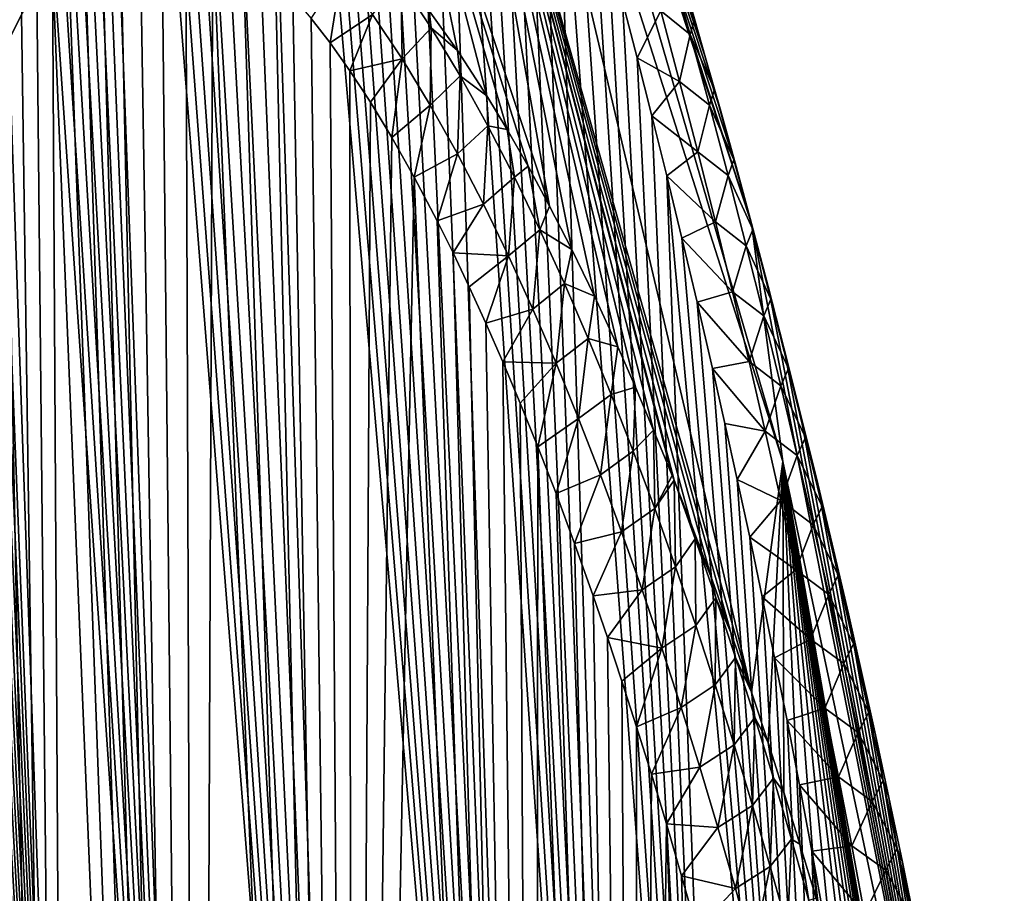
# Model space of a CAD drawing. Header units: metres. Extents: x -109 to 109, y -452 to 89.
# Tile 315 of 656: x -60.42 to -52.47, y -45.9 to -38.85. Entities that reach past the tile are written whole.
import ezdxf

# ---------------------------------------------------------------- set-up
doc = ezdxf.new("R2010")
doc.units = ezdxf.units.M
doc.layers.add('solid_K244270000C71_000', color=7, linetype='CONTINUOUS')

msp = doc.modelspace()

# ---------------------------------------------------------------- linework, layer by layer
at = {"layer": 'solid_K244270000C71_000'}
for points in [[(-58.97718, -55.41444, 51.15097), (-60.784069, -27.051796, 32.410179), (-60.918869, -27.116676, 32.857018)], [(-58.97718, -55.41444, 51.15097), (-60.652023, -27.033022, 32.029694), (-60.784069, -27.051796, 32.410179)], [(-58.97718, -55.41444, 51.15097), (-60.52327, -27.0508, 31.704947), (-60.652023, -27.033022, 32.029694)], [(-58.97718, -55.41444, 51.15097), (-60.397255, -27.097775, 31.425228), (-60.52327, -27.0508, 31.704947)], [(-58.97718, -55.41444, 51.15097), (-60.272591, -27.16971, 31.181318), (-60.397255, -27.097775, 31.425228)], [(-59.983658, -54.149315, 52.726425), (-60.918869, -27.116676, 32.857018), (-61.053993, -27.238358, 33.376858)], [(-59.983658, -54.149315, 52.726425), (-58.97718, -55.41444, 51.15097), (-60.918869, -27.116676, 32.857018)], [(-58.97718, -55.41444, 51.15097), (-60.147511, -27.264509, 30.965784), (-60.272591, -27.16971, 31.181318)], [(-59.983658, -54.149315, 52.726425), (-61.053993, -27.238358, 33.376858), (-61.120846, -27.323374, 33.665585)], [(-59.983658, -54.149315, 52.726425), (-61.120846, -27.323374, 33.665585), (-61.186813, -27.426901, 33.975063)], [(-58.97718, -55.41444, 51.15097), (-60.02037, -27.381729, 30.773655), (-60.147511, -27.264509, 30.965784)], [(-57.734528, -56.383541, 49.535446), (-59.888943, -27.522982, 30.600977), (-60.02037, -27.381729, 30.773655)], [(-58.97718, -55.41444, 51.15097), (-57.734528, -56.383541, 49.535446), (-60.02037, -27.381729, 30.773655)], [(-59.983658, -54.149315, 52.726425), (-61.186813, -27.426901, 33.975063), (-61.251663, -27.549658, 34.30579)], [(-59.983658, -54.149315, 52.726425), (-61.251663, -27.549658, 34.30579), (-61.315083, -27.693823, 34.659233)], [(-57.734528, -56.383541, 49.535446), (-59.75095, -27.691133, 30.445354), (-59.888943, -27.522982, 30.600977)], [(-59.983658, -54.149315, 52.726425), (-61.315083, -27.693823, 34.659233), (-61.376804, -27.860596, 35.036179)], [(-57.734528, -56.383541, 49.535446), (-59.603634, -27.891415, 30.305935), (-59.75095, -27.691133, 30.445354)], [(-59.983658, -54.149315, 52.726425), (-61.376804, -27.860596, 35.036179), (-61.436539, -28.051516, 35.437614)], [(-57.734528, -56.383541, 49.535446), (-59.443592, -28.130939, 30.182804), (-59.603634, -27.891415, 30.305935)], [(-59.983658, -54.149315, 52.726425), (-61.436539, -28.051516, 35.437614), (-61.493973, -28.269049, 35.8652)], [(-57.734528, -56.383541, 49.535446), (-59.26754, -28.418724, 30.078594), (-59.443592, -28.130939, 30.182804)], [(-59.983658, -54.149315, 52.726425), (-61.493973, -28.269049, 35.8652), (-61.548855, -28.514141, 36.31958)], [(-57.734528, -56.383541, 49.535446), (-59.071716, -28.766338, 29.997892), (-59.26754, -28.418724, 30.078594)], [(-59.983658, -54.149315, 52.726425), (-61.548855, -28.514141, 36.31958), (-61.600842, -28.789848, 36.80278)], [(-57.734528, -56.383541, 49.535446), (-58.853851, -29.184393, 29.947931), (-59.071716, -28.766338, 29.997892)], [(-60.744415, -52.589005, 54.250748), (-59.983658, -54.149315, 52.726425), (-61.600842, -28.789848, 36.80278)], [(-57.734528, -56.383541, 49.535446), (-58.61311, -29.681849, 29.937473), (-58.853851, -29.184393, 29.947931)], [(-56.258865, -57.045139, 47.886642), (-58.483963, -29.962811, 29.949633), (-58.61311, -29.681849, 29.937473)], [(-57.734528, -56.383541, 49.535446), (-56.258865, -57.045139, 47.886642), (-58.61311, -29.681849, 29.937473)], [(-56.258865, -57.045139, 47.886642), (-58.3489, -30.267193, 29.975294), (-58.483963, -29.962811, 29.949633)], [(-56.258865, -57.045139, 47.886642), (-58.207817, -30.595558, 30.015112), (-58.3489, -30.267193, 29.975294)], [(-56.258865, -57.045139, 47.886642), (-58.060619, -30.949934, 30.070881), (-58.207817, -30.595558, 30.015112)], [(-56.258865, -57.045139, 47.886642), (-57.907181, -31.33136, 30.143591), (-58.060619, -30.949934, 30.070881)], [(-56.258865, -57.045139, 47.886642), (-57.747387, -31.741169, 30.23447), (-57.907181, -31.33136, 30.143591)], [(-54.511475, -40.494095, 32.38129), (-57.021923, -32.874855, 25.689045), (-57.387573, -31.636116, 27.458149)], [(-54.635666, -40.034763, 32.162537), (-54.511475, -40.494095, 32.38129), (-57.387573, -31.636116, 27.458149)], [(-54.758953, -39.58823, 31.953724), (-54.635666, -40.034763, 32.162537), (-57.387573, -31.636116, 27.458149)], [(-54.880886, -39.155445, 31.755949), (-54.758953, -39.58823, 31.953724), (-57.387573, -31.636116, 27.458149)], [(-55.001369, -38.736073, 31.568876), (-54.880886, -39.155445, 31.755949), (-57.387573, -31.636116, 27.458149)], [(-56.258865, -57.045139, 47.886642), (-57.581146, -32.181618, 30.345503), (-57.747387, -31.741169, 30.23447)], [(-56.258865, -57.045139, 47.886642), (-57.40836, -32.653522, 30.477528), (-57.581146, -32.181618, 30.345503)], [(-56.258865, -57.045139, 47.886642), (-57.228931, -33.159672, 30.632921), (-57.40836, -32.653522, 30.477528)], [(-57.021923, -32.874855, 25.689045), (-54.257587, -42.415699, 29.699793), (-56.899532, -34.129261, 23.897568)], [(-54.511475, -40.494095, 32.38129), (-54.257587, -42.415699, 29.699793), (-57.021923, -32.874855, 25.689045)], [(-56.258865, -57.045139, 47.886642), (-57.042793, -33.701511, 30.813036), (-57.228931, -33.159672, 30.632921)], [(-55.43364, -57.253414, 47.051559), (-56.914932, -34.083603, 30.947756), (-57.042793, -33.701511, 30.813036)], [(-56.258865, -57.045139, 47.886642), (-55.43364, -57.253414, 47.051559), (-57.042793, -33.701511, 30.813036)], [(-55.43364, -57.253414, 47.051559), (-56.784054, -34.483067, 31.094826), (-56.914932, -34.083603, 30.947756)], [(-54.511475, -44.278263, 26.976944), (-57.021923, -35.383656, 22.10611), (-56.899532, -34.129261, 23.897568)], [(-54.257587, -42.415699, 29.699793), (-54.511475, -44.278263, 26.976944), (-56.899532, -34.129261, 23.897568)], [(-55.43364, -57.253414, 47.051559), (-56.650177, -34.901386, 31.255497), (-56.784054, -34.483067, 31.094826)], [(-55.43364, -57.253414, 47.051559), (-56.51326, -35.337994, 31.429367), (-56.650177, -34.901386, 31.255497)], [(-55.43364, -57.253414, 47.051559), (-56.373386, -35.795033, 31.618271), (-56.51326, -35.337994, 31.429367)], [(-56.14045, -40.35445, 22.693733), (-57.387562, -36.622383, 20.337025), (-57.021923, -35.383656, 22.10611)], [(-55.961708, -40.704201, 23.127558), (-56.14045, -40.35445, 22.693733), (-57.021923, -35.383656, 22.10611)], [(-55.7785, -41.081474, 23.580547), (-55.961708, -40.704201, 23.127558), (-57.021923, -35.383656, 22.10611)], [(-55.590443, -41.490437, 24.054222), (-55.7785, -41.081474, 23.580547), (-57.021923, -35.383656, 22.10611)], [(-55.446682, -41.817127, 24.422894), (-55.590443, -41.490437, 24.054222), (-57.021923, -35.383656, 22.10611)], [(-55.300476, -42.162647, 24.803797), (-55.446682, -41.817127, 24.422894), (-57.021923, -35.383656, 22.10611)], [(-55.151657, -42.529121, 25.197781), (-55.300476, -42.162647, 24.803797), (-57.021923, -35.383656, 22.10611)], [(-55.136044, -42.568386, 25.239508), (-55.151657, -42.529121, 25.197781), (-57.021923, -35.383656, 22.10611)], [(-55.000797, -42.915058, 25.604359), (-55.136044, -42.568386, 25.239508), (-57.021923, -35.383656, 22.10611)], [(-54.840012, -43.343472, 26.046003), (-55.000797, -42.915058, 25.604359), (-57.021923, -35.383656, 22.10611)], [(-54.676655, -43.798401, 26.503727), (-54.840012, -43.343472, 26.046003), (-57.021923, -35.383656, 22.10611)], [(-54.511475, -44.278263, 26.976944), (-54.676655, -43.798401, 26.503727), (-57.021923, -35.383656, 22.10611)], [(-55.43364, -57.253414, 47.051559), (-56.230522, -36.272453, 31.822193), (-56.373386, -35.795033, 31.618271)], [(-55.43364, -57.253414, 47.051559), (-56.084728, -36.771183, 32.042), (-56.230522, -36.272453, 31.822193)], [(-56.884857, -39.097118, 20.965075), (-57.111256, -38.777752, 20.463169), (-57.387562, -36.622383, 20.337025)], [(-56.647648, -39.463215, 21.502689), (-56.884857, -39.097118, 20.965075), (-57.387562, -36.622383, 20.337025)], [(-56.483337, -39.736076, 21.882153), (-56.647648, -39.463215, 21.502689), (-57.387562, -36.622383, 20.337025)], [(-56.314297, -40.032497, 22.278894), (-56.483337, -39.736076, 21.882153), (-57.387562, -36.622383, 20.337025)], [(-56.14045, -40.35445, 22.693733), (-56.314297, -40.032497, 22.278894), (-57.387562, -36.622383, 20.337025)], [(-54.550117, -57.374477, 46.210541), (-55.936134, -37.293209, 32.279411), (-56.084728, -36.771183, 32.042)], [(-55.43364, -57.253414, 47.051559), (-54.550117, -57.374477, 46.210541), (-56.084728, -36.771183, 32.042)], [(-54.550117, -57.374477, 46.210541), (-55.784664, -37.837784, 32.53384), (-55.936134, -37.293209, 32.279411)], [(-54.550117, -57.374477, 46.210541), (-55.66935, -38.26268, 32.73732), (-55.784664, -37.837784, 32.53384)], [(-58.977356, -67.019218, 34.577629), (-59.607327, -38.018837, 15.838063), (-59.44735, -37.984303, 16.104906)], [(-58.977356, -67.019218, 34.577629), (-59.44735, -37.984303, 16.104906), (-59.271214, -37.984043, 16.410885)], [(-58.977356, -67.019218, 34.577629), (-59.271214, -37.984043, 16.410885), (-59.075703, -38.026131, 16.764263)], [(-58.977356, -67.019218, 34.577629), (-59.755047, -38.082489, 15.601878), (-59.607327, -38.018837, 15.838063)], [(-58.977356, -67.019218, 34.577629), (-59.075703, -38.026131, 16.764263), (-58.858238, -38.121132, 17.173176)], [(-58.977356, -67.019218, 34.577629), (-59.893307, -38.172176, 15.390441), (-59.755047, -38.082489, 15.601878)], [(-57.734726, -65.832581, 36.040886), (-58.977356, -67.019218, 34.577629), (-58.858238, -38.121132, 17.173176)], [(-57.734726, -65.832581, 36.040886), (-58.858238, -38.121132, 17.173176), (-58.617523, -38.280346, 17.643764)], [(-58.977356, -67.019218, 34.577629), (-60.024929, -38.287415, 15.198739), (-59.893307, -38.172176, 15.390441)], [(-58.977356, -67.019218, 34.577629), (-60.152424, -38.429367, 15.022725), (-60.024929, -38.287415, 15.198739)], [(-57.734726, -65.832581, 36.040886), (-58.617523, -38.280346, 17.643764), (-58.353336, -38.515133, 18.180534)], [(-54.550117, -57.374477, 46.210541), (-55.552616, -38.702263, 32.952148), (-55.66935, -38.26268, 32.73732)], [(-60.43153, -38.320843, 14.499125), (-60.403053, -38.808556, 14.708832), (-60.529667, -39.058449, 14.568945)], [(-59.983704, -68.066841, 32.850117), (-60.277767, -38.601208, 14.860031), (-60.152424, -38.429367, 15.022725)], [(-58.977356, -67.019218, 34.577629), (-59.983704, -68.066841, 32.850117), (-60.152424, -38.429367, 15.022725)], [(-55.243568, -38.777149, 32.597378), (-55.005482, -38.967381, 32.225414), (-55.165848, -38.394691, 31.940521)], [(-54.969486, -38.847294, 31.65004), (-55.165848, -38.394691, 31.940521), (-55.005482, -38.967381, 32.225414)], [(-57.734726, -65.832581, 36.040886), (-58.353336, -38.515133, 18.180534), (-58.212238, -38.664333, 18.475317)], [(-57.821754, -38.47504, 18.999655), (-57.911556, -39.035721, 19.122513), (-58.065018, -38.837429, 18.789097)], [(-57.570499, -38.807323, 19.533064), (-57.911556, -39.035721, 19.122513), (-57.821754, -38.47504, 18.999655)], [(-57.331505, -39.163586, 20.055151), (-57.570499, -38.807323, 19.533064), (-57.340225, -38.542782, 19.957392)], [(-57.095554, -38.913792, 20.481081), (-57.340225, -38.542782, 19.957392), (-57.111256, -38.777752, 20.463169)], [(-57.331505, -39.163586, 20.055151), (-57.340225, -38.542782, 19.957392), (-57.095554, -38.913792, 20.481081)], [(-59.983704, -68.066841, 32.850117), (-60.403053, -38.808556, 14.708832), (-60.277767, -38.601208, 14.860031)], [(-57.734726, -65.832581, 36.040886), (-58.212238, -38.664333, 18.475317), (-58.065018, -38.837429, 18.789097)], [(-57.095554, -38.913792, 20.481081), (-57.111256, -38.777752, 20.463169), (-56.884857, -39.097118, 20.965075)], [(-54.550117, -57.374477, 46.210541), (-55.43438, -39.1558, 33.177704), (-55.552616, -38.702263, 32.952148)], [(-55.243568, -38.777149, 32.597378), (-55.552616, -38.702263, 32.952148), (-55.43438, -39.1558, 33.177704)], [(-55.243568, -38.777149, 32.597378), (-55.43438, -39.1558, 33.177704), (-55.092098, -39.346573, 32.884464)], [(-55.243568, -38.777149, 32.597378), (-55.092098, -39.346573, 32.884464), (-55.005482, -38.967381, 32.225414)], [(-54.969486, -38.847294, 31.65004), (-54.880886, -39.155445, 31.755949), (-55.001369, -38.736073, 31.568876)], [(-59.983704, -68.066841, 32.850117), (-60.529667, -39.058449, 14.568945), (-60.403053, -38.808556, 14.708832)], [(-57.734726, -65.832581, 36.040886), (-58.065018, -38.837429, 18.789097), (-57.911556, -39.035721, 19.122513)], [(-57.570499, -38.807323, 19.533064), (-57.751743, -39.260841, 19.476406), (-57.911556, -39.035721, 19.122513)], [(-57.331505, -39.163586, 20.055151), (-57.751743, -39.260841, 19.476406), (-57.570499, -38.807323, 19.533064)], [(-54.969486, -38.847294, 31.65004), (-55.005482, -38.967381, 32.225414), (-54.808495, -39.414387, 31.936529)], [(-54.969486, -38.847294, 31.65004), (-54.808495, -39.414387, 31.936529), (-54.880886, -39.155445, 31.755949)], [(-57.103218, -39.539398, 20.567284), (-57.331505, -39.163586, 20.055151), (-57.095554, -38.913792, 20.481081)], [(-57.103218, -39.539398, 20.567284), (-57.095554, -38.913792, 20.481081), (-56.862282, -39.301929, 20.993454)], [(-56.862282, -39.301929, 20.993454), (-57.095554, -38.913792, 20.481081), (-56.884857, -39.097118, 20.965075)], [(-55.092098, -39.346573, 32.884464), (-54.850029, -39.538197, 32.516052), (-55.005482, -38.967381, 32.225414)], [(-54.808495, -39.414387, 31.936529), (-55.005482, -38.967381, 32.225414), (-54.850029, -39.538197, 32.516052)], [(-59.983704, -68.066841, 32.850117), (-60.658764, -39.361034, 14.441734), (-60.529667, -39.058449, 14.568945)], [(-57.734726, -65.832581, 36.040886), (-57.911556, -39.035721, 19.122513), (-57.751743, -39.260841, 19.476406)], [(-56.862282, -39.301929, 20.993454), (-56.884857, -39.097118, 20.965075), (-56.647648, -39.463215, 21.502689)], [(-57.331505, -39.163586, 20.055151), (-57.585472, -39.515362, 19.852201), (-57.751743, -39.260841, 19.476406)], [(-57.331505, -39.163586, 20.055151), (-57.41264, -39.80032, 20.250368), (-57.585472, -39.515362, 19.852201)], [(-57.103218, -39.539398, 20.567284), (-57.41264, -39.80032, 20.250368), (-57.331505, -39.163586, 20.055151)], [(-54.550117, -57.374477, 46.210541), (-55.314854, -39.624786, 33.415348), (-55.43438, -39.1558, 33.177704)], [(-55.092098, -39.346573, 32.884464), (-55.43438, -39.1558, 33.177704), (-55.314854, -39.624786, 33.415348)], [(-54.808495, -39.414387, 31.936529), (-54.758953, -39.58823, 31.953724), (-54.880886, -39.155445, 31.755949)], [(-57.734726, -65.832581, 36.040886), (-57.751743, -39.260841, 19.476406), (-57.585472, -39.515362, 19.852201)], [(-56.884472, -39.931656, 21.070578), (-57.103218, -39.539398, 20.567284), (-56.862282, -39.301929, 20.993454)], [(-56.884472, -39.931656, 21.070578), (-56.862282, -39.301929, 20.993454), (-56.63905, -39.704433, 21.496038)], [(-56.63905, -39.704433, 21.496038), (-56.862282, -39.301929, 20.993454), (-56.647648, -39.463215, 21.502689)], [(-59.983704, -68.066841, 32.850117), (-60.790909, -39.728439, 14.33017), (-60.658764, -39.361034, 14.441734)], [(-55.092098, -39.346573, 32.884464), (-55.314854, -39.624786, 33.415348), (-54.945141, -39.914433, 33.177067)], [(-55.092098, -39.346573, 32.884464), (-54.945141, -39.914433, 33.177067), (-54.850029, -39.538197, 32.516052)], [(-54.808495, -39.414387, 31.936529), (-54.850029, -39.538197, 32.516052), (-54.652447, -39.979485, 32.228359)], [(-54.808495, -39.414387, 31.936529), (-54.652447, -39.979485, 32.228359), (-54.758953, -39.58823, 31.953724)], [(-56.63905, -39.704433, 21.496038), (-56.647648, -39.463215, 21.502689), (-56.483337, -39.736076, 21.882153)], [(-57.734726, -65.832581, 36.040886), (-57.585472, -39.515362, 19.852201), (-57.41264, -39.80032, 20.250368)], [(-57.103218, -39.539398, 20.567284), (-57.233173, -40.118973, 20.672718), (-57.41264, -39.80032, 20.250368)], [(-56.884472, -39.931656, 21.070578), (-57.233173, -40.118973, 20.672718), (-57.103218, -39.539398, 20.567284)], [(-54.945141, -39.914433, 33.177067), (-54.699299, -40.107243, 32.812031), (-54.850029, -39.538197, 32.516052)], [(-54.652447, -39.979485, 32.228359), (-54.850029, -39.538197, 32.516052), (-54.699299, -40.107243, 32.812031)], [(-54.550117, -57.374477, 46.210541), (-55.194214, -40.110489, 33.666233), (-55.314854, -39.624786, 33.415348)], [(-54.945141, -39.914433, 33.177067), (-55.314854, -39.624786, 33.415348), (-55.194214, -40.110489, 33.666233)], [(-54.652447, -39.979485, 32.228359), (-54.635666, -40.034763, 32.162537), (-54.758953, -39.58823, 31.953724)], [(-59.983704, -68.066841, 32.850117), (-60.925079, -40.172302, 14.240008), (-60.790909, -39.728439, 14.33017)], [(-56.67429, -40.337841, 21.56599), (-56.884472, -39.931656, 21.070578), (-56.63905, -39.704433, 21.496038)], [(-56.67429, -40.337841, 21.56599), (-56.63905, -39.704433, 21.496038), (-56.424831, -40.119301, 21.99)], [(-56.424831, -40.119301, 21.99), (-56.63905, -39.704433, 21.496038), (-56.483337, -39.736076, 21.882153)], [(-57.734726, -65.832581, 36.040886), (-57.41264, -39.80032, 20.250368), (-57.233173, -40.118973, 20.672718)], [(-56.424831, -40.119301, 21.99), (-56.483337, -39.736076, 21.882153), (-56.314297, -40.032497, 22.278894)], [(-56.884472, -39.931656, 21.070578), (-57.046997, -40.47308, 21.120152), (-57.233173, -40.118973, 20.672718)], [(-56.67429, -40.337841, 21.56599), (-57.046997, -40.47308, 21.120152), (-56.884472, -39.931656, 21.070578)], [(-54.945141, -39.914433, 33.177067), (-55.194214, -40.110489, 33.666233), (-54.802555, -40.480789, 33.474804)], [(-54.945141, -39.914433, 33.177067), (-54.802555, -40.480789, 33.474804), (-54.699299, -40.107243, 32.812031)], [(-56.218788, -40.544914, 22.476315), (-56.424831, -40.119301, 21.99), (-56.314297, -40.032497, 22.278894)], [(-56.218788, -40.544914, 22.476315), (-56.314297, -40.032497, 22.278894), (-56.14045, -40.35445, 22.693733)], [(-54.652447, -39.979485, 32.228359), (-54.699299, -40.107243, 32.812031), (-54.501163, -40.542725, 32.525146)], [(-54.652447, -39.979485, 32.228359), (-54.501163, -40.542725, 32.525146), (-54.635666, -40.034763, 32.162537)], [(-54.501163, -40.542725, 32.525146), (-54.511475, -40.494095, 32.38129), (-54.635666, -40.034763, 32.162537)], [(-56.258945, -64.509384, 37.226646), (-57.734726, -65.832581, 36.040886), (-57.233173, -40.118973, 20.672718)], [(-56.258945, -64.509384, 37.226646), (-57.233173, -40.118973, 20.672718), (-57.046997, -40.47308, 21.120152)], [(-56.471939, -40.756142, 22.054287), (-56.67429, -40.337841, 21.56599), (-56.424831, -40.119301, 21.99)], [(-56.471939, -40.756142, 22.054287), (-56.424831, -40.119301, 21.99), (-56.218788, -40.544914, 22.476315)], [(-53.608356, -57.40308, 45.364529), (-55.072281, -40.611736, 33.929279), (-55.194214, -40.110489, 33.666233)], [(-54.802555, -40.480789, 33.474804), (-55.194214, -40.110489, 33.666233), (-55.072281, -40.611736, 33.929279)], [(-54.550117, -57.374477, 46.210541), (-53.608356, -57.40308, 45.364529), (-55.194214, -40.110489, 33.666233)], [(-54.802555, -40.480789, 33.474804), (-54.553146, -40.674618, 33.112988), (-54.699299, -40.107243, 32.812031)], [(-54.501163, -40.542725, 32.525146), (-54.699299, -40.107243, 32.812031), (-54.553146, -40.674618, 33.112988)], [(-59.983704, -68.066841, 32.850117), (-61.059357, -40.703087, 14.178251), (-60.925079, -40.172302, 14.240008)], [(-56.67429, -40.337841, 21.56599), (-56.919113, -40.730057, 21.433041), (-57.046997, -40.47308, 21.120152)], [(-56.471939, -40.756142, 22.054287), (-56.919113, -40.730057, 21.433041), (-56.67429, -40.337841, 21.56599)], [(-56.218788, -40.544914, 22.476315), (-56.14045, -40.35445, 22.693733), (-55.961708, -40.704201, 23.127558)], [(-56.258945, -64.509384, 37.226646), (-57.046997, -40.47308, 21.120152), (-56.919113, -40.730057, 21.433041)], [(-54.802555, -40.480789, 33.474804), (-55.072281, -40.611736, 33.929279), (-54.664234, -41.045704, 33.777378)], [(-54.802555, -40.480789, 33.474804), (-54.664234, -41.045704, 33.777378), (-54.553146, -40.674618, 33.112988)], [(-54.511475, -40.494095, 32.38129), (-52.470245, -50.854004, 35.608356), (-54.257587, -42.415699, 29.699793)], [(-54.511475, -40.494095, 32.38129), (-54.377262, -41.001804, 32.628101), (-52.470245, -50.854004, 35.608356)], [(-54.501163, -40.542725, 32.525146), (-54.377262, -41.001804, 32.628101), (-54.511475, -40.494095, 32.38129)], [(-56.276764, -41.184967, 22.536161), (-56.471939, -40.756142, 22.054287), (-56.218788, -40.544914, 22.476315)], [(-56.276764, -41.184967, 22.536161), (-56.218788, -40.544914, 22.476315), (-56.020233, -40.979965, 22.955784)], [(-56.020233, -40.979965, 22.955784), (-56.218788, -40.544914, 22.476315), (-55.961708, -40.704201, 23.127558)], [(-54.501163, -40.542725, 32.525146), (-54.553146, -40.674618, 33.112988), (-54.354492, -41.104206, 32.826588)], [(-54.501163, -40.542725, 32.525146), (-54.354492, -41.104206, 32.826588), (-54.377262, -41.001804, 32.628101)], [(-53.608356, -57.40308, 45.364529), (-54.94928, -41.129749, 34.205635), (-55.072281, -40.611736, 33.929279)], [(-54.664234, -41.045704, 33.777378), (-55.072281, -40.611736, 33.929279), (-54.94928, -41.129749, 34.205635)], [(-54.664234, -41.045704, 33.777378), (-54.411442, -41.240406, 33.418636), (-54.553146, -40.674618, 33.112988)], [(-54.354492, -41.104206, 32.826588), (-54.553146, -40.674618, 33.112988), (-54.411442, -41.240406, 33.418636)], [(-59.983704, -68.066841, 32.850117), (-60.744408, -68.965515, 30.86268), (-61.059357, -40.703087, 14.178251)], [(-56.258945, -64.509384, 37.226646), (-56.919113, -40.730057, 21.433041), (-56.788208, -41.004589, 21.758038)], [(-56.471939, -40.756142, 22.054287), (-56.788208, -41.004589, 21.758038), (-56.919113, -40.730057, 21.433041)], [(-56.471939, -40.756142, 22.054287), (-56.654293, -41.298351, 22.096113), (-56.788208, -41.004589, 21.758038)], [(-56.276764, -41.184967, 22.536161), (-56.654293, -41.298351, 22.096113), (-56.471939, -40.756142, 22.054287)], [(-56.020233, -40.979965, 22.955784), (-55.961708, -40.704201, 23.127558), (-55.7785, -41.081474, 23.580547)], [(-56.258945, -64.509384, 37.226646), (-56.788208, -41.004589, 21.758038), (-56.654293, -41.298351, 22.096113)], [(-56.088276, -41.623169, 23.01215), (-56.276764, -41.184967, 22.536161), (-56.020233, -40.979965, 22.955784)], [(-56.088276, -41.623169, 23.01215), (-56.020233, -40.979965, 22.955784), (-55.828636, -41.423454, 23.429049)], [(-55.828636, -41.423454, 23.429049), (-56.020233, -40.979965, 22.955784), (-55.7785, -41.081474, 23.580547)], [(-54.377262, -41.001804, 32.628101), (-54.249008, -41.498619, 32.875042), (-52.470245, -50.854004, 35.608356)], [(-54.354492, -41.104206, 32.826588), (-54.249008, -41.498619, 32.875042), (-54.377262, -41.001804, 32.628101)], [(-55.828636, -41.423454, 23.429049), (-55.7785, -41.081474, 23.580547), (-55.590443, -41.490437, 24.054222)], [(-54.664234, -41.045704, 33.777378), (-54.94928, -41.129749, 34.205635), (-54.530075, -41.609234, 34.084499)], [(-54.664234, -41.045704, 33.777378), (-54.530075, -41.609234, 34.084499), (-54.411442, -41.240406, 33.418636)], [(-53.608356, -57.40308, 45.364529), (-54.825558, -41.666393, 34.497047), (-54.94928, -41.129749, 34.205635)], [(-54.530075, -41.609234, 34.084499), (-54.94928, -41.129749, 34.205635), (-54.825558, -41.666393, 34.497047)], [(-54.354492, -41.104206, 32.826588), (-54.411442, -41.240406, 33.418636), (-54.212315, -41.664028, 33.13242)], [(-54.354492, -41.104206, 32.826588), (-54.212315, -41.664028, 33.13242), (-54.249008, -41.498619, 32.875042)], [(-56.276764, -41.184967, 22.536161), (-56.51733, -41.610775, 22.446869), (-56.654293, -41.298351, 22.096113)], [(-56.088276, -41.623169, 23.01215), (-56.51733, -41.610775, 22.446869), (-56.276764, -41.184967, 22.536161)], [(-54.530075, -41.609234, 34.084499), (-54.274075, -41.80468, 33.728687), (-54.411442, -41.240406, 33.418636)], [(-54.212315, -41.664028, 33.13242), (-54.411442, -41.240406, 33.418636), (-54.274075, -41.80468, 33.728687)], [(-56.258945, -64.509384, 37.226646), (-56.654293, -41.298351, 22.096113), (-56.51733, -41.610775, 22.446869)], [(-55.906033, -42.069702, 23.482756), (-56.088276, -41.623169, 23.01215), (-55.828636, -41.423454, 23.429049)], [(-55.906033, -42.069702, 23.482756), (-55.828636, -41.423454, 23.429049), (-55.643509, -41.874466, 23.896694)], [(-55.643509, -41.874466, 23.896694), (-55.828636, -41.423454, 23.429049), (-55.590443, -41.490437, 24.054222)], [(-55.643509, -41.874466, 23.896694), (-55.590443, -41.490437, 24.054222), (-55.446682, -41.817127, 24.422894)], [(-54.249008, -41.498619, 32.875042), (-54.119762, -42.011467, 33.135174), (-52.470245, -50.854004, 35.608356)], [(-54.212315, -41.664028, 33.13242), (-54.119762, -42.011467, 33.135174), (-54.249008, -41.498619, 32.875042)], [(-56.258945, -64.509384, 37.226646), (-56.51733, -41.610775, 22.446869), (-56.377403, -41.944324, 22.811699)], [(-56.088276, -41.623169, 23.01215), (-56.377403, -41.944324, 22.811699), (-56.51733, -41.610775, 22.446869)], [(-56.088276, -41.623169, 23.01215), (-56.234474, -42.298973, 23.190552), (-56.377403, -41.944324, 22.811699)], [(-55.906033, -42.069702, 23.482756), (-56.234474, -42.298973, 23.190552), (-56.088276, -41.623169, 23.01215)], [(-54.530075, -41.609234, 34.084499), (-54.825558, -41.666393, 34.497047), (-54.399979, -42.171429, 34.395889)], [(-54.530075, -41.609234, 34.084499), (-54.399979, -42.171429, 34.395889), (-54.274075, -41.80468, 33.728687)], [(-53.608356, -57.40308, 45.364529), (-54.725964, -42.108723, 34.740604), (-54.825558, -41.666393, 34.497047)], [(-54.399979, -42.171429, 34.395889), (-54.825558, -41.666393, 34.497047), (-54.725964, -42.108723, 34.740604)], [(-54.212315, -41.664028, 33.13242), (-54.274075, -41.80468, 33.728687), (-54.074497, -42.222286, 33.442368)], [(-54.212315, -41.664028, 33.13242), (-54.074497, -42.222286, 33.442368), (-54.119762, -42.011467, 33.135174)], [(-55.729679, -42.523746, 23.948393), (-55.906033, -42.069702, 23.482756), (-55.643509, -41.874466, 23.896694)], [(-55.729679, -42.523746, 23.948393), (-55.643509, -41.874466, 23.896694), (-55.464485, -42.332317, 24.359175)], [(-55.464485, -42.332317, 24.359175), (-55.643509, -41.874466, 23.896694), (-55.446682, -41.817127, 24.422894)], [(-55.464485, -42.332317, 24.359175), (-55.446682, -41.817127, 24.422894), (-55.300476, -42.162647, 24.803797)], [(-54.399979, -42.171429, 34.395889), (-54.140934, -42.367519, 34.042877), (-54.274075, -41.80468, 33.728687)], [(-54.074497, -42.222286, 33.442368), (-54.274075, -41.80468, 33.728687), (-54.140934, -42.367519, 34.042877)], [(-56.258945, -64.509384, 37.226646), (-56.377403, -41.944324, 22.811699), (-56.234474, -42.298973, 23.190552)], [(-54.119762, -42.011467, 33.135174), (-53.990055, -42.53931, 33.40736), (-52.470245, -50.854004, 35.608356)], [(-54.074497, -42.222286, 33.442368), (-53.990055, -42.53931, 33.40736), (-54.119762, -42.011467, 33.135174)], [(-55.906033, -42.069702, 23.482756), (-56.088612, -42.67585, 23.584013), (-56.234474, -42.298973, 23.190552)], [(-55.729679, -42.523746, 23.948393), (-56.088612, -42.67585, 23.584013), (-55.906033, -42.069702, 23.482756)], [(-53.608356, -57.40308, 45.364529), (-54.625805, -42.562428, 34.993259), (-54.725964, -42.108723, 34.740604)], [(-54.399979, -42.171429, 34.395889), (-54.725964, -42.108723, 34.740604), (-54.625805, -42.562428, 34.993259)], [(-55.291245, -42.796394, 24.816902), (-55.464485, -42.332317, 24.359175), (-55.300476, -42.162647, 24.803797)], [(-55.291245, -42.796394, 24.816902), (-55.300476, -42.162647, 24.803797), (-55.151657, -42.529121, 25.197781)], [(-54.399979, -42.171429, 34.395889), (-54.625805, -42.562428, 34.993259), (-54.273872, -42.732338, 34.71133)], [(-54.399979, -42.171429, 34.395889), (-54.273872, -42.732338, 34.71133), (-54.140934, -42.367519, 34.042877)], [(-54.074497, -42.222286, 33.442368), (-54.140934, -42.367519, 34.042877), (-53.940945, -42.77906, 33.756203)], [(-54.074497, -42.222286, 33.442368), (-53.940945, -42.77906, 33.756203), (-53.990055, -42.53931, 33.40736)], [(-55.433678, -63.79586, 37.708012), (-56.258945, -64.509384, 37.226646), (-56.234474, -42.298973, 23.190552)], [(-55.433678, -63.79586, 37.708012), (-56.234474, -42.298973, 23.190552), (-56.088612, -42.67585, 23.584013)], [(-55.558926, -42.984627, 24.409416), (-55.729679, -42.523746, 23.948393), (-55.464485, -42.332317, 24.359175)], [(-55.558926, -42.984627, 24.409416), (-55.464485, -42.332317, 24.359175), (-55.291245, -42.796394, 24.816902)], [(-54.376919, -44.684898, 27.370642), (-54.511475, -44.278263, 26.976944), (-54.257587, -42.415699, 29.699793)], [(-54.248726, -45.086704, 27.752869), (-54.376919, -44.684898, 27.370642), (-54.257587, -42.415699, 29.699793)], [(-54.273872, -42.732338, 34.71133), (-54.011932, -42.928974, 34.360992), (-54.140934, -42.367519, 34.042877)], [(-54.119537, -45.506397, 28.145657), (-54.248726, -45.086704, 27.752869), (-54.257587, -42.415699, 29.699793)], [(-53.989883, -45.942551, 28.548424), (-54.119537, -45.506397, 28.145657), (-54.257587, -42.415699, 29.699793)], [(-53.859669, -46.397129, 28.962025), (-53.989883, -45.942551, 28.548424), (-54.257587, -42.415699, 29.699793)], [(-53.728821, -46.872234, 29.387384), (-53.859669, -46.397129, 28.962025), (-54.257587, -42.415699, 29.699793)], [(-53.619503, -47.284077, 29.750923), (-53.728821, -46.872234, 29.387384), (-54.257587, -42.415699, 29.699793)], [(-53.510406, -47.70887, 30.122046), (-53.619503, -47.284077, 29.750923), (-54.257587, -42.415699, 29.699793)], [(-53.40147, -48.148098, 30.50144), (-53.510406, -47.70887, 30.122046), (-54.257587, -42.415699, 29.699793)], [(-53.292656, -48.603359, 30.889854), (-53.40147, -48.148098, 30.50144), (-54.257587, -42.415699, 29.699793)], [(-53.18396, -49.076256, 31.288033), (-53.292656, -48.603359, 30.889854), (-54.257587, -42.415699, 29.699793)], [(-53.075451, -49.567513, 31.696877), (-53.18396, -49.076256, 31.288033), (-54.257587, -42.415699, 29.699793)], [(-52.973915, -50.045757, 32.090969), (-53.075451, -49.567513, 31.696877), (-54.257587, -42.415699, 29.699793)], [(-52.873463, -50.538502, 32.492901), (-52.973915, -50.045757, 32.090969), (-54.257587, -42.415699, 29.699793)], [(-52.774567, -51.044872, 32.901527), (-52.873463, -50.538502, 32.492901), (-54.257587, -42.415699, 29.699793)], [(-52.677677, -51.564007, 33.315681), (-52.774567, -51.044872, 32.901527), (-54.257587, -42.415699, 29.699793)], [(-52.582531, -52.098545, 33.737442), (-52.677677, -51.564007, 33.315681), (-54.257587, -42.415699, 29.699793)], [(-52.470245, -50.854004, 35.608356), (-52.582531, -52.098545, 33.737442), (-54.257587, -42.415699, 29.699793)], [(-53.940945, -42.77906, 33.756203), (-54.140934, -42.367519, 34.042877), (-54.011932, -42.928974, 34.360992)], [(-55.729679, -42.523746, 23.948393), (-55.939941, -43.077259, 23.993359), (-56.088612, -42.67585, 23.584013)], [(-55.558926, -42.984627, 24.409416), (-55.939941, -43.077259, 23.993359), (-55.729679, -42.523746, 23.948393)], [(-55.291245, -42.796394, 24.816902), (-55.151657, -42.529121, 25.197781), (-55.136044, -42.568386, 25.239508)], [(-55.123497, -43.266151, 25.270245), (-55.291245, -42.796394, 24.816902), (-55.136044, -42.568386, 25.239508)], [(-54.964931, -43.040688, 25.691727), (-55.136044, -42.568386, 25.239508), (-55.000797, -42.915058, 25.604359)], [(-55.123497, -43.266151, 25.270245), (-55.136044, -42.568386, 25.239508), (-54.964931, -43.040688, 25.691727)], [(-53.608356, -57.40308, 45.364529), (-54.525349, -43.028625, 35.256092), (-54.625805, -42.562428, 34.993259)], [(-54.273872, -42.732338, 34.71133), (-54.625805, -42.562428, 34.993259), (-54.525349, -43.028625, 35.256092)], [(-53.990055, -42.53931, 33.40736), (-53.859783, -43.083675, 33.69318), (-52.470245, -50.854004, 35.608356)], [(-53.940945, -42.77906, 33.756203), (-53.859783, -43.083675, 33.69318), (-53.990055, -42.53931, 33.40736)], [(-55.433678, -63.79586, 37.708012), (-56.088612, -42.67585, 23.584013), (-55.939941, -43.077259, 23.993359)], [(-54.273872, -42.732338, 34.71133), (-54.525349, -43.028625, 35.256092), (-54.15168, -43.292004, 35.030613)], [(-54.273872, -42.732338, 34.71133), (-54.15168, -43.292004, 35.030613), (-54.011932, -42.928974, 34.360992)], [(-55.393494, -43.451706, 24.866163), (-55.558926, -42.984627, 24.409416), (-55.291245, -42.796394, 24.816902)], [(-55.393494, -43.451706, 24.866163), (-55.291245, -42.796394, 24.816902), (-55.123497, -43.266151, 25.270245)], [(-53.940945, -42.77906, 33.756203), (-54.011932, -42.928974, 34.360992), (-53.811569, -43.334419, 34.073734)], [(-53.940945, -42.77906, 33.756203), (-53.811569, -43.334419, 34.073734), (-53.859783, -43.083675, 33.69318)], [(-55.558926, -42.984627, 24.409416), (-55.788387, -43.502392, 24.418091), (-55.939941, -43.077259, 23.993359)], [(-55.393494, -43.451706, 24.866163), (-55.788387, -43.502392, 24.418091), (-55.558926, -42.984627, 24.409416)], [(-54.964931, -43.040688, 25.691727), (-55.000797, -42.915058, 25.604359), (-54.840012, -43.343472, 26.046003)], [(-54.15168, -43.292004, 35.030613), (-53.887001, -43.489113, 34.682838), (-54.011932, -42.928974, 34.360992)], [(-53.811569, -43.334419, 34.073734), (-54.011932, -42.928974, 34.360992), (-53.887001, -43.489113, 34.682838)], [(-54.961018, -43.741169, 25.719494), (-55.123497, -43.266151, 25.270245), (-54.964931, -43.040688, 25.691727)], [(-54.799557, -43.517284, 26.138918), (-54.964931, -43.040688, 25.691727), (-54.840012, -43.343472, 26.046003)], [(-54.961018, -43.741169, 25.719494), (-54.964931, -43.040688, 25.691727), (-54.799557, -43.517284, 26.138918)], [(-53.608356, -57.40308, 45.364529), (-54.42487, -43.508446, 35.53019), (-54.525349, -43.028625, 35.256092)], [(-54.15168, -43.292004, 35.030613), (-54.525349, -43.028625, 35.256092), (-54.42487, -43.508446, 35.53019)], [(-55.433678, -63.79586, 37.708012), (-55.939941, -43.077259, 23.993359), (-55.788387, -43.502392, 24.418091)], [(-53.859783, -43.083675, 33.69318), (-53.728859, -43.646202, 33.994328), (-52.470245, -50.854004, 35.608356)], [(-53.811569, -43.334419, 34.073734), (-53.728859, -43.646202, 33.994328), (-53.859783, -43.083675, 33.69318)], [(-55.233177, -43.924496, 25.318901), (-55.393494, -43.451706, 24.866163), (-55.123497, -43.266151, 25.270245)], [(-55.233177, -43.924496, 25.318901), (-55.123497, -43.266151, 25.270245), (-54.961018, -43.741169, 25.719494)], [(-54.15168, -43.292004, 35.030613), (-54.42487, -43.508446, 35.53019), (-54.033344, -43.850471, 35.353535)], [(-54.15168, -43.292004, 35.030613), (-54.033344, -43.850471, 35.353535), (-53.887001, -43.489113, 34.682838)], [(-54.799557, -43.517284, 26.138918), (-54.840012, -43.343472, 26.046003), (-54.676655, -43.798401, 26.503727)], [(-53.811569, -43.334419, 34.073734), (-53.887001, -43.489113, 34.682838), (-53.686291, -43.888428, 34.394768)], [(-53.811569, -43.334419, 34.073734), (-53.686291, -43.888428, 34.394768), (-53.728859, -43.646202, 33.994328)], [(-55.393494, -43.451706, 24.866163), (-55.673004, -43.838779, 24.747797), (-55.788387, -43.502392, 24.418091)], [(-55.233177, -43.924496, 25.318901), (-55.673004, -43.838779, 24.747797), (-55.393494, -43.451706, 24.866163)], [(-55.433678, -63.79586, 37.708012), (-55.788387, -43.502392, 24.418091), (-55.673004, -43.838779, 24.747797)], [(-54.803604, -44.221039, 26.16493), (-54.961018, -43.741169, 25.719494), (-54.799557, -43.517284, 26.138918)], [(-54.803604, -44.221039, 26.16493), (-54.799557, -43.517284, 26.138918), (-54.639393, -43.998432, 26.582222)], [(-54.639393, -43.998432, 26.582222), (-54.799557, -43.517284, 26.138918), (-54.676655, -43.798401, 26.503727)], [(-53.608356, -57.40308, 45.364529), (-54.324291, -44.001595, 35.815235), (-54.42487, -43.508446, 35.53019)], [(-54.033344, -43.850471, 35.353535), (-54.42487, -43.508446, 35.53019), (-54.324291, -44.001595, 35.815235)], [(-54.033344, -43.850471, 35.353535), (-53.766056, -44.047981, 35.008209), (-53.887001, -43.489113, 34.682838)], [(-53.686291, -43.888428, 34.394768), (-53.887001, -43.489113, 34.682838), (-53.766056, -44.047981, 35.008209)], [(-53.728859, -43.646202, 33.994328), (-53.619446, -44.129082, 34.257221), (-52.470245, -50.854004, 35.608356)], [(-53.686291, -43.888428, 34.394768), (-53.619446, -44.129082, 34.257221), (-53.728859, -43.646202, 33.994328)], [(-55.077789, -44.402565, 25.767881), (-55.233177, -43.924496, 25.318901), (-54.961018, -43.741169, 25.719494)], [(-55.077789, -44.402565, 25.767881), (-54.961018, -43.741169, 25.719494), (-54.803604, -44.221039, 26.16493)], [(-55.433678, -63.79586, 37.708012), (-55.673004, -43.838779, 24.747797), (-55.556194, -44.19088, 25.087435)], [(-55.233177, -43.924496, 25.318901), (-55.556194, -44.19088, 25.087435), (-55.673004, -43.838779, 24.747797)], [(-54.639393, -43.998432, 26.582222), (-54.676655, -43.798401, 26.503727), (-54.511475, -44.278263, 26.976944)], [(-54.033344, -43.850471, 35.353535), (-54.324291, -44.001595, 35.815235), (-53.9188, -44.407772, 35.679913)], [(-54.033344, -43.850471, 35.353535), (-53.9188, -44.407772, 35.679913), (-53.766056, -44.047981, 35.008209)], [(-55.233177, -43.924496, 25.318901), (-55.437878, -44.557838, 25.436527), (-55.556194, -44.19088, 25.087435)], [(-55.077789, -44.402565, 25.767881), (-55.437878, -44.557838, 25.436527), (-55.233177, -43.924496, 25.318901)], [(-53.686291, -43.888428, 34.394768), (-53.766056, -44.047981, 35.008209), (-53.565025, -44.441147, 34.71912)], [(-53.686291, -43.888428, 34.394768), (-53.565025, -44.441147, 34.71912), (-53.619446, -44.129082, 34.257221)], [(-54.65107, -44.705406, 26.606802), (-54.803604, -44.221039, 26.16493), (-54.639393, -43.998432, 26.582222)], [(-54.65107, -44.705406, 26.606802), (-54.639393, -43.998432, 26.582222), (-54.484253, -44.483814, 27.021898)], [(-54.484253, -44.483814, 27.021898), (-54.639393, -43.998432, 26.582222), (-54.511475, -44.278263, 26.976944)], [(-53.608356, -57.40308, 45.364529), (-54.223454, -44.507366, 36.110531), (-54.324291, -44.001595, 35.815235)], [(-53.9188, -44.407772, 35.679913), (-54.324291, -44.001595, 35.815235), (-54.223454, -44.507366, 36.110531)], [(-53.9188, -44.407772, 35.679913), (-53.649036, -44.605633, 35.336933), (-53.766056, -44.047981, 35.008209)], [(-53.565025, -44.441147, 34.71912), (-53.766056, -44.047981, 35.008209), (-53.649036, -44.605633, 35.336933)], [(-53.619446, -44.129082, 34.257221), (-53.510227, -44.623676, 34.529793), (-52.470245, -50.854004, 35.608356)], [(-53.565025, -44.441147, 34.71912), (-53.510227, -44.623676, 34.529793), (-53.619446, -44.129082, 34.257221)], [(-55.433678, -63.79586, 37.708012), (-55.556194, -44.19088, 25.087435), (-55.437878, -44.557838, 25.436527)], [(-54.927147, -44.88549, 26.213337), (-55.077789, -44.402565, 25.767881), (-54.803604, -44.221039, 26.16493)], [(-54.927147, -44.88549, 26.213337), (-54.803604, -44.221039, 26.16493), (-54.65107, -44.705406, 26.606802)], [(-54.484253, -44.483814, 27.021898), (-54.511475, -44.278263, 26.976944), (-54.376919, -44.684898, 27.370642)], [(-55.077789, -44.402565, 25.767881), (-55.318268, -44.941463, 25.796019), (-55.437878, -44.557838, 25.436527)], [(-54.927147, -44.88549, 26.213337), (-55.318268, -44.941463, 25.796019), (-55.077789, -44.402565, 25.767881)], [(-53.9188, -44.407772, 35.679913), (-54.223454, -44.507366, 36.110531), (-53.808002, -44.963943, 36.009602)], [(-53.9188, -44.407772, 35.679913), (-53.808002, -44.963943, 36.009602), (-53.649036, -44.605633, 35.336933)], [(-54.503273, -45.193993, 27.045311), (-54.65107, -44.705406, 26.606802), (-54.484253, -44.483814, 27.021898)], [(-54.503273, -45.193993, 27.045311), (-54.484253, -44.483814, 27.021898), (-54.333984, -44.973175, 27.458158)], [(-54.333984, -44.973175, 27.458158), (-54.484253, -44.483814, 27.021898), (-54.376919, -44.684898, 27.370642)], [(-53.565025, -44.441147, 34.71912), (-53.649036, -44.605633, 35.336933), (-53.447716, -44.99263, 35.046642)], [(-53.565025, -44.441147, 34.71912), (-53.447716, -44.99263, 35.046642), (-53.510227, -44.623676, 34.529793)], [(-55.433678, -63.79586, 37.708012), (-55.437878, -44.557838, 25.436527), (-55.318268, -44.941463, 25.796019)], [(-53.608356, -57.40308, 45.364529), (-54.122742, -45.027172, 36.417458), (-54.223454, -44.507366, 36.110531)], [(-53.808002, -44.963943, 36.009602), (-54.223454, -44.507366, 36.110531), (-54.122742, -45.027172, 36.417458)], [(-53.808002, -44.963943, 36.009602), (-53.535889, -45.162106, 35.668865), (-53.649036, -44.605633, 35.336933)], [(-53.447716, -44.99263, 35.046642), (-53.649036, -44.605633, 35.336933), (-53.535889, -45.162106, 35.668865)], [(-53.510227, -44.623676, 34.529793), (-53.401169, -45.131016, 34.813118), (-52.470245, -50.854004, 35.608356)], [(-53.447716, -44.99263, 35.046642), (-53.401169, -45.131016, 34.813118), (-53.510227, -44.623676, 34.529793)], [(-54.781124, -45.372959, 26.655457), (-54.927147, -44.88549, 26.213337), (-54.65107, -44.705406, 26.606802)], [(-54.781124, -45.372959, 26.655457), (-54.65107, -44.705406, 26.606802), (-54.503273, -45.193993, 27.045311)], [(-54.333984, -44.973175, 27.458158), (-54.376919, -44.684898, 27.370642), (-54.248726, -45.086704, 27.752869)], [(-54.927147, -44.88549, 26.213337), (-55.197536, -45.343269, 26.166706), (-55.318268, -44.941463, 25.796019)], [(-54.781124, -45.372959, 26.655457), (-55.197536, -45.343269, 26.166706), (-54.927147, -44.88549, 26.213337)], [(-55.433678, -63.79586, 37.708012), (-55.318268, -44.941463, 25.796019), (-55.197536, -45.343269, 26.166706)], [(-54.360081, -45.686516, 27.48065), (-54.503273, -45.193993, 27.045311), (-54.333984, -44.973175, 27.458158)], [(-54.360081, -45.686516, 27.48065), (-54.333984, -44.973175, 27.458158), (-54.188442, -45.466255, 27.891218)], [(-54.188442, -45.466255, 27.891218), (-54.333984, -44.973175, 27.458158), (-54.248726, -45.086704, 27.752869)], [(-53.808002, -44.963943, 36.009602), (-54.122742, -45.027172, 36.417458), (-53.700909, -45.519012, 36.342453)], [(-53.808002, -44.963943, 36.009602), (-53.700909, -45.519012, 36.342453), (-53.535889, -45.162106, 35.668865)], [(-53.608356, -57.40308, 45.364529), (-54.022545, -45.562428, 36.737396), (-54.122742, -45.027172, 36.417458)], [(-53.700909, -45.519012, 36.342453), (-54.122742, -45.027172, 36.417458), (-54.022545, -45.562428, 36.737396)], [(-53.447716, -44.99263, 35.046642), (-53.535889, -45.162106, 35.668865), (-53.334309, -45.542923, 35.377193)], [(-53.447716, -44.99263, 35.046642), (-53.334309, -45.542923, 35.377193), (-53.401169, -45.131016, 34.813118)], [(-54.188442, -45.466255, 27.891218), (-54.248726, -45.086704, 27.752869), (-54.119537, -45.506397, 28.145657)], [(-53.401169, -45.131016, 34.813118), (-53.292259, -45.652225, 35.108379), (-52.470245, -50.854004, 35.608356)], [(-53.334309, -45.542923, 35.377193), (-53.292259, -45.652225, 35.108379), (-53.401169, -45.131016, 34.813118)], [(-54.639591, -45.86467, 27.094418), (-54.781124, -45.372959, 26.655457), (-54.503273, -45.193993, 27.045311)], [(-54.639591, -45.86467, 27.094418), (-54.503273, -45.193993, 27.045311), (-54.360081, -45.686516, 27.48065)], [(-53.700909, -45.519012, 36.342453), (-53.426567, -45.717442, 36.003864), (-53.535889, -45.162106, 35.668865)], [(-53.334309, -45.542923, 35.377193), (-53.535889, -45.162106, 35.668865), (-53.426567, -45.717442, 36.003864)], [(-54.550137, -63.046947, 38.109428), (-55.433678, -63.79586, 37.708012), (-55.197536, -45.343269, 26.166706)], [(-54.550137, -63.046947, 38.109428), (-55.197536, -45.343269, 26.166706), (-55.075504, -45.761845, 26.547861)], [(-54.781124, -45.372959, 26.655457), (-55.075504, -45.761845, 26.547861), (-55.197536, -45.343269, 26.166706)], [(-54.639591, -45.86467, 27.094418), (-55.075504, -45.761845, 26.547861), (-54.781124, -45.372959, 26.655457)], [(-54.221363, -46.18272, 27.913004), (-54.360081, -45.686516, 27.48065), (-54.188442, -45.466255, 27.891218)], [(-54.221363, -46.18272, 27.913004), (-54.188442, -45.466255, 27.891218), (-54.047497, -45.962822, 28.321264)], [(-54.047497, -45.962822, 28.321264), (-54.188442, -45.466255, 27.891218), (-54.119537, -45.506397, 28.145657)], [(-54.047497, -45.962822, 28.321264), (-54.119537, -45.506397, 28.145657), (-53.989883, -45.942551, 28.548424)], [(-53.700909, -45.519012, 36.342453), (-54.022545, -45.562428, 36.737396), (-53.597473, -46.073013, 36.678318)], [(-53.700909, -45.519012, 36.342453), (-53.597473, -46.073013, 36.678318), (-53.426567, -45.717442, 36.003864)], [(-52.608517, -57.332981, 44.514408), (-53.922916, -46.113495, 37.070621), (-54.022545, -45.562428, 36.737396)], [(-53.597473, -46.073013, 36.678318), (-54.022545, -45.562428, 36.737396), (-53.922916, -46.113495, 37.070621)], [(-53.608356, -57.40308, 45.364529), (-52.608517, -57.332981, 44.514408), (-54.022545, -45.562428, 36.737396)], [(-53.334309, -45.542923, 35.377193), (-53.426567, -45.717442, 36.003864), (-53.224747, -46.092075, 35.71064)], [(-53.334309, -45.542923, 35.377193), (-53.183514, -46.188431, 35.416748), (-53.292259, -45.652225, 35.108379)], [(-53.334309, -45.542923, 35.377193), (-53.224747, -46.092075, 35.71064), (-53.183514, -46.188431, 35.416748)], [(-54.502434, -46.36034, 27.530394), (-54.639591, -45.86467, 27.094418), (-54.360081, -45.686516, 27.48065)], [(-54.502434, -46.36034, 27.530394), (-54.360081, -45.686516, 27.48065), (-54.221363, -46.18272, 27.913004)], [(-53.292259, -45.652225, 35.108379), (-53.183514, -46.188431, 35.416748), (-52.470245, -50.854004, 35.608356)], [(-54.550137, -63.046947, 38.109428), (-55.075504, -45.761845, 26.547861), (-54.952396, -46.198681, 26.940231)], [(-54.639591, -45.86467, 27.094418), (-54.952396, -46.198681, 26.940231), (-55.075504, -45.761845, 26.547861)], [(-53.597473, -46.073013, 36.678318), (-53.321018, -46.271675, 36.341785), (-53.426567, -45.717442, 36.003864)], [(-53.224747, -46.092075, 35.71064), (-53.426567, -45.717442, 36.003864), (-53.321018, -46.271675, 36.341785)], [(-54.502434, -46.36034, 27.530394), (-54.952396, -46.198681, 26.940231), (-54.639591, -45.86467, 27.094418)]]:
    msp.add_3dface(points, dxfattribs=at)

doc.saveas('drawing.dxf')
